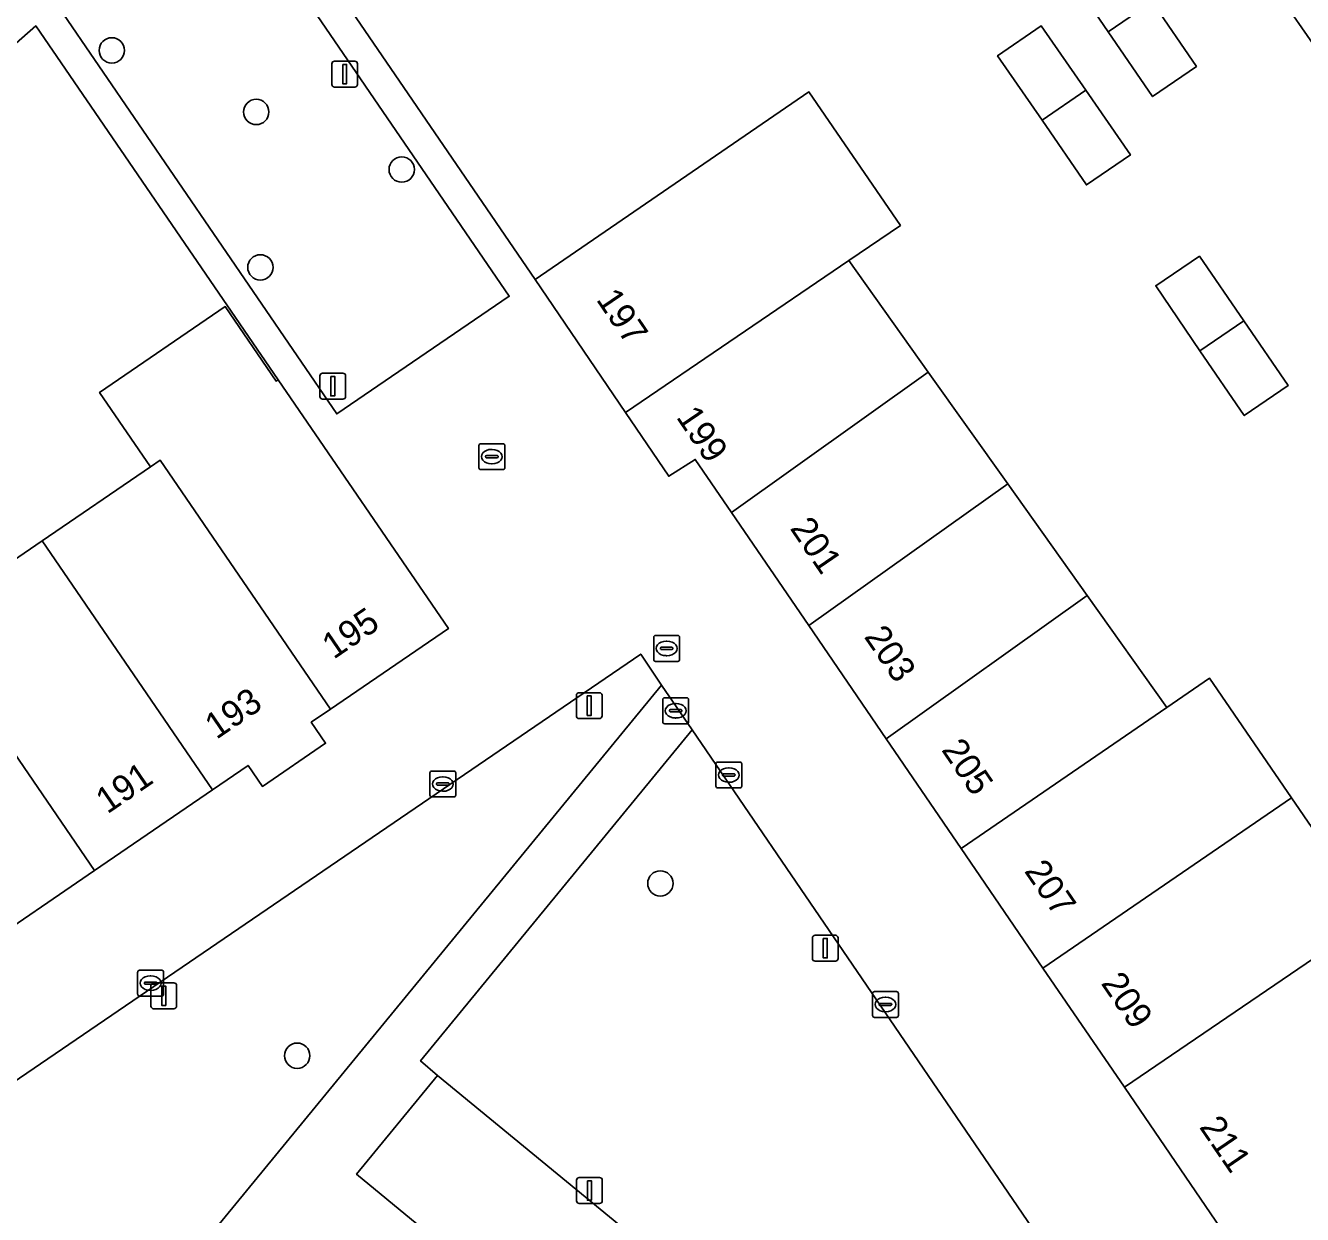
# Model space of a CAD drawing. Extents: x 155275 to 156265, y 382654 to 383635.
# Drawn here: x 155602.89 to 155652.2, y 383094.89 to 383140.81 of the extents above; entities that cross this region are included whole.
import ezdxf

# ---------------------------------------------------------------- set-up
doc = ezdxf.new("R2010")
doc.units = 0
for name, color, linetype in [('IMGEO_Boom', 7, 'Continuous'), ('IMGEO_Erf', 7, 'Continuous'), ('IMGEO_Groenvoorziening', 7, 'Continuous'), ('IMGEO_Kolk', 7, 'Continuous'), ('IMGEO_Lichtmast', 7, 'Continuous'), ('IMGEO_Pand', 7, 'Continuous'), ('IMGEO_Pand_nummerreeks', 7, 'Continuous'), ('IMGEO_Parkeervlak_open', 7, 'Continuous'), ('IMGEO_Rioolput', 7, 'Continuous'), ('IMGEO_Voetpad_open', 7, 'Continuous')]:
    doc.layers.add(name, color=color, linetype=linetype)

msp = doc.modelspace()

# ---------------------------------------------------------------- linework, layer by layer
at = {"layer": 'IMGEO_Boom'}
for centre in [(155606.223, 383139.846), (155611.802, 383137.468), (155617.42, 383135.244), (155611.962, 383131.466), (155627.407, 383107.675), (155613.382, 383101.022)]:
    msp.add_circle(centre, 0.489, dxfattribs=at)
at = {"layer": 'IMGEO_Erf'}
for points in [[(155613.622, 383144.086), (155622.569, 383130.992), (155633.145, 383138.242), (155636.677, 383133.086), (155634.682, 383131.728), (155637.753, 383127.415), (155640.823, 383123.101), (155643.894, 383118.788), (155646.964, 383114.474), (155648.614, 383115.605), (155651.782, 383110.984), (155654.95, 383106.363)], [(155652.709, 383139.958), (155649.956, 383143.939)], [(155598.981, 383117.795), (155603.537, 383120.907), (155607.719, 383123.763), (155605.754, 383126.64), (155610.605, 383129.953), (155612.57, 383127.076), (155612.643, 383127.126), (155603.288, 383140.791), (155600.896, 383138.695)]]:
    msp.add_lwpolyline(points, dxfattribs=at)
for points in [[(155648.111, 383139.229), (155646.416, 383138.061), (155644.705, 383140.563), (155643, 383143.056), (155644.685, 383144.22), (155646.398, 383141.725)], [(155643.864, 383134.653), (155642.149, 383137.146), (155640.433, 383139.639), (155642.11, 383140.796), (155643.833, 383138.305), (155645.559, 383135.812)], [(155651.646, 383126.903), (155649.953, 383125.744), (155648.245, 383128.249), (155646.537, 383130.754), (155648.227, 383131.897), (155649.935, 383129.402)]]:
    msp.add_lwpolyline(points, close=True, dxfattribs=at)
at = {"layer": 'IMGEO_Groenvoorziening'}
for points in [[(155610.441, 383146.625), (155604.19, 383141.494), (155614.913, 383125.805), (155621.572, 383130.348)], [(155627.457, 383115.333), (155626.648, 383116.53), (155587.934, 383090.116), (155599.152, 383080.871)], [(155618.803, 383100.253), (155639.804, 383082.99), (155636.678, 383079.135), (155638.675, 383077.49), (155646.675, 383087.184), (155628.64, 383113.6), (155618.147, 383100.817)]]:
    msp.add_lwpolyline(points, close=True, dxfattribs=at)
at = {"layer": 'IMGEO_Kolk'}
for p, q in [((155620.4, 383123.73), (155620.4, 383124.582)), ((155620.475, 383124.656), (155621.327, 383124.656)), ((155620.888, 383124.436), (155620.913, 383124.436)), ((155621.401, 383124.582), (155621.401, 383123.73)), ((155620.659, 383124.15), (155620.659, 383124.162)), ((155621.097, 383124.113), (155620.699, 383124.113)), ((155620.702, 383124.199), (155621.1, 383124.199)), ((155620.911, 383123.876), (155620.886, 383123.876)), ((155621.143, 383124.162), (155621.143, 383124.15)), ((155621.327, 383123.656), (155620.475, 383123.656)), ((155618.506, 383111.088), (155618.506, 383111.94)), ((155618.581, 383112.014), (155619.433, 383112.014)), ((155619.507, 383111.94), (155619.507, 383111.088)), ((155629.55, 383111.435), (155629.55, 383112.287)), ((155629.625, 383112.361), (155630.477, 383112.361)), ((155629.852, 383111.904), (155630.25, 383111.904)), ((155630.038, 383112.141), (155630.063, 383112.141)), ((155630.551, 383112.287), (155630.551, 383111.435)), ((155618.765, 383111.508), (155618.765, 383111.52)), ((155619.203, 383111.471), (155618.805, 383111.471)), ((155618.808, 383111.557), (155619.206, 383111.557)), ((155618.994, 383111.794), (155619.019, 383111.794)), ((155619.249, 383111.52), (155619.249, 383111.508)), ((155629.809, 383111.855), (155629.809, 383111.867)), ((155630.247, 383111.818), (155629.849, 383111.818)), ((155630.061, 383111.581), (155630.036, 383111.581)), ((155630.293, 383111.867), (155630.293, 383111.855)), ((155619.433, 383111.014), (155618.581, 383111.014)), ((155619.017, 383111.234), (155618.992, 383111.234)), ((155630.477, 383111.361), (155629.625, 383111.361)), ((155607.222, 383103.397), (155607.222, 383104.249)), ((155607.297, 383104.323), (155608.149, 383104.323)), ((155607.71, 383104.103), (155607.735, 383104.103)), ((155608.223, 383104.249), (155608.223, 383103.397)), ((155607.481, 383103.817), (155607.481, 383103.829)), ((155607.919, 383103.78), (155607.521, 383103.78)), ((155607.524, 383103.866), (155607.922, 383103.866)), ((155607.733, 383103.543), (155607.708, 383103.543)), ((155607.965, 383103.829), (155607.965, 383103.817)), ((155608.149, 383103.323), (155607.297, 383103.323)), ((155635.6, 383102.574), (155635.6, 383103.426)), ((155635.675, 383103.5), (155636.527, 383103.5)), ((155635.902, 383103.043), (155636.3, 383103.043)), ((155636.088, 383103.28), (155636.113, 383103.28)), ((155636.601, 383103.426), (155636.601, 383102.574)), ((155635.859, 383102.994), (155635.859, 383103.006)), ((155636.297, 383102.957), (155635.899, 383102.957)), ((155636.111, 383102.72), (155636.086, 383102.72)), ((155636.343, 383103.006), (155636.343, 383102.994)), ((155636.527, 383102.5), (155635.675, 383102.5))]:
    msp.add_line(p, q, dxfattribs=at)
for points in [[(155620.4, 383123.73), (155620.4, 383124.582)], [(155620.475, 383124.656), (155621.327, 383124.656)], [(155621.401, 383124.582), (155621.401, 383123.73)], [(155621.327, 383123.656), (155620.475, 383123.656)], [(155618.506, 383111.088), (155618.506, 383111.94)], [(155618.581, 383112.014), (155619.433, 383112.014)], [(155619.507, 383111.94), (155619.507, 383111.088)], [(155629.55, 383111.435), (155629.55, 383112.287)], [(155629.625, 383112.361), (155630.477, 383112.361)], [(155630.551, 383112.287), (155630.551, 383111.435)], [(155619.433, 383111.014), (155618.581, 383111.014)], [(155630.477, 383111.361), (155629.625, 383111.361)], [(155607.222, 383103.397), (155607.222, 383104.249)], [(155607.297, 383104.323), (155608.149, 383104.323)], [(155608.223, 383104.249), (155608.223, 383103.397)], [(155608.149, 383103.323), (155607.297, 383103.323)], [(155635.6, 383102.574), (155635.6, 383103.426)], [(155635.675, 383103.5), (155636.527, 383103.5)], [(155636.601, 383103.426), (155636.601, 383102.574)], [(155636.527, 383102.5), (155635.675, 383102.5)]]:
    msp.add_lwpolyline(points, dxfattribs=at)
for centre, radius, start, end in [((155620.477, 383124.58), 0.0765, 91.552, 178.448), ((155620.477, 383124.58), 0.0765, 91.552, 178.448), ((155621.325, 383124.58), 0.0765, 1.552, 88.448), ((155621.325, 383124.58), 0.0765, 1.552, 88.448), ((155620.477, 383123.732), 0.0765, 181.552, 268.448), ((155620.477, 383123.732), 0.0765, 181.552, 268.448), ((155620.699, 383124.159), 0.0403, 85.8775, 175.7526), ((155620.696, 383124.149), 0.0366, 178.938, 274.7102), ((155621.1, 383124.156), 0.043, 264.8664, 352.4533), ((155621.104, 383124.161), 0.0386, 1.7309, 96.639), ((155621.325, 383123.732), 0.0765, 271.552, 358.448), ((155621.325, 383123.732), 0.0765, 271.552, 358.448), ((155618.583, 383111.938), 0.0765, 91.552, 178.448), ((155618.583, 383111.938), 0.0765, 91.552, 178.448), ((155619.431, 383111.938), 0.0765, 1.552, 88.448), ((155619.431, 383111.938), 0.0765, 1.552, 88.448), ((155629.627, 383112.285), 0.0765, 91.552, 178.448), ((155629.627, 383112.285), 0.0765, 91.552, 178.448), ((155629.849, 383111.864), 0.0403, 85.8775, 175.7526), ((155630.254, 383111.866), 0.0386, 1.7309, 96.639), ((155630.475, 383112.285), 0.0765, 1.552, 88.448), ((155630.475, 383112.285), 0.0765, 1.552, 88.448), ((155618.805, 383111.517), 0.0403, 85.8775, 175.7526), ((155618.802, 383111.507), 0.0366, 178.938, 274.7102), ((155619.206, 383111.514), 0.043, 264.8664, 352.4533), ((155619.21, 383111.519), 0.0386, 1.7309, 96.639), ((155629.627, 383111.437), 0.0765, 181.552, 268.448), ((155629.627, 383111.437), 0.0765, 181.552, 268.448), ((155629.846, 383111.854), 0.0366, 178.938, 274.7102), ((155630.25, 383111.861), 0.043, 264.8664, 352.4533), ((155630.475, 383111.437), 0.0765, 271.552, 358.448), ((155630.475, 383111.437), 0.0765, 271.552, 358.448), ((155618.583, 383111.09), 0.0765, 181.552, 268.448), ((155618.583, 383111.09), 0.0765, 181.552, 268.448), ((155619.431, 383111.09), 0.0765, 271.552, 358.448), ((155619.431, 383111.09), 0.0765, 271.552, 358.448), ((155607.299, 383104.247), 0.0765, 91.552, 178.448), ((155607.299, 383104.247), 0.0765, 91.552, 178.448), ((155608.147, 383104.247), 0.0765, 1.552, 88.448), ((155608.147, 383104.247), 0.0765, 1.552, 88.448), ((155607.521, 383103.826), 0.0403, 85.8775, 175.7526), ((155607.518, 383103.816), 0.0366, 178.938, 274.7102), ((155607.922, 383103.823), 0.043, 264.8664, 352.4533), ((155607.926, 383103.828), 0.0386, 1.7309, 96.639), ((155607.299, 383103.399), 0.0765, 181.552, 268.448), ((155607.299, 383103.399), 0.0765, 181.552, 268.448), ((155608.147, 383103.399), 0.0765, 271.552, 358.448), ((155608.147, 383103.399), 0.0765, 271.552, 358.448), ((155635.677, 383103.424), 0.0765, 91.552, 178.448), ((155635.677, 383103.424), 0.0765, 91.552, 178.448), ((155635.899, 383103.003), 0.0403, 85.8775, 175.7526), ((155636.304, 383103.005), 0.0386, 1.7309, 96.639), ((155636.525, 383103.424), 0.0765, 1.552, 88.448), ((155636.525, 383103.424), 0.0765, 1.552, 88.448), ((155635.677, 383102.576), 0.0765, 181.552, 268.448), ((155635.677, 383102.576), 0.0765, 181.552, 268.448), ((155635.896, 383102.993), 0.0366, 178.938, 274.7102), ((155636.3, 383103), 0.043, 264.8664, 352.4533), ((155636.525, 383102.576), 0.0765, 271.552, 358.448), ((155636.525, 383102.576), 0.0765, 271.552, 358.448)]:
    msp.add_arc(centre, radius, start, end, dxfattribs=at)
for centre, major_axis, ratio, start_param, end_param in [((155620.887, 383124.156), (-0.387, 0.002), 0.722429, 4.712389, 7.853982), ((155620.912, 383124.156), (-0.39, 0.002), 0.717154, 1.570796, 4.712389), ((155630.037, 383111.861), (-0.387, 0.002), 0.722429, 4.712389, 7.853982), ((155630.062, 383111.861), (-0.39, 0.002), 0.717154, 1.570796, 4.712389), ((155618.993, 383111.514), (-0.387, 0.002), 0.722429, 4.712389, 7.853982), ((155619.018, 383111.514), (-0.39, 0.002), 0.717154, 1.570796, 4.712389), ((155607.709, 383103.823), (-0.387, 0.002), 0.722429, 4.712389, 7.853982), ((155607.734, 383103.823), (-0.39, 0.002), 0.717154, 1.570796, 4.712389), ((155636.087, 383103), (-0.387, 0.002), 0.722429, 4.712389, 7.853982), ((155636.112, 383103), (-0.39, 0.002), 0.717154, 1.570796, 4.712389)]:
    msp.add_ellipse(centre, major_axis=major_axis, ratio=ratio, start_param=start_param, end_param=end_param, dxfattribs=at)
at = {"layer": 'IMGEO_Lichtmast'}
for p, q in [((155614.721, 383138.53), (155614.721, 383139.33)), ((155614.721, 383139.33), (155614.721, 383138.53)), ((155614.821, 383139.43), (155615.611, 383139.43)), ((155615.611, 383139.43), (155614.821, 383139.43)), ((155615.711, 383139.33), (155615.711, 383138.53)), ((155615.711, 383138.53), (155615.711, 383139.33)), ((155615.611, 383138.43), (155614.821, 383138.43)), ((155614.821, 383138.43), (155615.611, 383138.43)), ((155614.261, 383126.478), (155614.261, 383127.278)), ((155614.261, 383127.278), (155614.261, 383126.478)), ((155614.361, 383127.378), (155615.151, 383127.378)), ((155615.151, 383127.378), (155614.361, 383127.378)), ((155615.251, 383127.278), (155615.251, 383126.478)), ((155615.251, 383126.478), (155615.251, 383127.278)), ((155615.151, 383126.378), (155614.361, 383126.378)), ((155614.361, 383126.378), (155615.151, 383126.378)), ((155624.167, 383114.141), (155624.167, 383114.941)), ((155624.167, 383114.941), (155624.167, 383114.141)), ((155624.267, 383115.041), (155625.057, 383115.041)), ((155625.057, 383115.041), (155624.267, 383115.041)), ((155625.157, 383114.941), (155625.157, 383114.141)), ((155625.157, 383114.141), (155625.157, 383114.941)), ((155625.057, 383114.041), (155624.267, 383114.041)), ((155624.267, 383114.041), (155625.057, 383114.041)), ((155633.28, 383104.773), (155633.28, 383105.573)), ((155633.28, 383105.573), (155633.28, 383104.773)), ((155633.38, 383105.673), (155634.17, 383105.673)), ((155634.17, 383105.673), (155633.38, 383105.673)), ((155634.27, 383105.573), (155634.27, 383104.773)), ((155634.27, 383104.773), (155634.27, 383105.573)), ((155634.17, 383104.673), (155633.38, 383104.673)), ((155633.38, 383104.673), (155634.17, 383104.673)), ((155607.734, 383102.936), (155607.734, 383103.736)), ((155607.734, 383103.736), (155607.734, 383102.936)), ((155607.834, 383103.836), (155608.624, 383103.836)), ((155608.624, 383103.836), (155607.834, 383103.836)), ((155608.724, 383103.736), (155608.724, 383102.936)), ((155608.724, 383102.936), (155608.724, 383103.736)), ((155608.624, 383102.836), (155607.834, 383102.836)), ((155607.834, 383102.836), (155608.624, 383102.836)), ((155624.172, 383095.415), (155624.172, 383096.215)), ((155624.172, 383096.215), (155624.172, 383095.415)), ((155624.272, 383096.315), (155625.062, 383096.315)), ((155625.062, 383096.315), (155624.272, 383096.315)), ((155625.162, 383096.215), (155625.162, 383095.415)), ((155625.162, 383095.415), (155625.162, 383096.215)), ((155625.062, 383095.315), (155624.272, 383095.315)), ((155624.272, 383095.315), (155625.062, 383095.315))]:
    msp.add_line(p, q, dxfattribs=at)
for points in [[(155615.141, 383139.305), (155615.291, 383139.305), (155615.291, 383138.555), (155615.141, 383138.555), (155615.141, 383139.305)], [(155614.681, 383127.253), (155614.831, 383127.253), (155614.831, 383126.503), (155614.681, 383126.503), (155614.681, 383127.253)], [(155624.587, 383114.916), (155624.737, 383114.916), (155624.737, 383114.166), (155624.587, 383114.166), (155624.587, 383114.916)], [(155633.7, 383105.548), (155633.85, 383105.548), (155633.85, 383104.798), (155633.7, 383104.798), (155633.7, 383105.548)], [(155608.154, 383103.711), (155608.304, 383103.711), (155608.304, 383102.961), (155608.154, 383102.961), (155608.154, 383103.711)], [(155624.592, 383096.19), (155624.742, 383096.19), (155624.742, 383095.44), (155624.592, 383095.44), (155624.592, 383096.19)]]:
    msp.add_lwpolyline(points, dxfattribs=at)
for centre, start, end in [((155614.821, 383139.33), 90, 180), ((155614.821, 383139.33), 90, 180), ((155615.611, 383139.33), 0, 90), ((155615.611, 383139.33), 360, 90), ((155614.821, 383138.53), 180, 270), ((155614.821, 383138.53), 180, 270), ((155615.611, 383138.53), 270, 0), ((155615.611, 383138.53), 270, 0), ((155614.361, 383127.278), 90, 180), ((155614.361, 383127.278), 90, 180), ((155615.151, 383127.278), 0, 90), ((155615.151, 383127.278), 360, 90), ((155614.361, 383126.478), 180, 270), ((155614.361, 383126.478), 180, 270), ((155615.151, 383126.478), 270, 0), ((155615.151, 383126.478), 270, 0), ((155624.267, 383114.941), 90, 180), ((155624.267, 383114.941), 90, 180), ((155625.057, 383114.941), 0, 90), ((155625.057, 383114.941), 360, 90), ((155624.267, 383114.141), 180, 270), ((155624.267, 383114.141), 180, 270), ((155625.057, 383114.141), 270, 0), ((155625.057, 383114.141), 270, 0), ((155633.38, 383105.573), 90, 180), ((155633.38, 383105.573), 90, 180), ((155634.17, 383105.573), 0, 90), ((155634.17, 383105.573), 360, 90), ((155633.38, 383104.773), 180, 270), ((155633.38, 383104.773), 180, 270), ((155634.17, 383104.773), 270, 0), ((155634.17, 383104.773), 270, 0), ((155607.834, 383103.736), 90, 180), ((155607.834, 383103.736), 90, 180), ((155608.624, 383103.736), 0, 90), ((155608.624, 383103.736), 360, 90), ((155607.834, 383102.936), 180, 270), ((155607.834, 383102.936), 180, 270), ((155608.624, 383102.936), 270, 0), ((155608.624, 383102.936), 270, 0), ((155624.272, 383096.215), 90, 180), ((155624.272, 383096.215), 90, 180), ((155625.062, 383096.215), 0, 90), ((155625.062, 383096.215), 360, 90), ((155624.272, 383095.415), 180, 270), ((155624.272, 383095.415), 180, 270), ((155625.062, 383095.415), 270, 0), ((155625.062, 383095.415), 270, 0)]:
    msp.add_arc(centre, 0.1, start, end, dxfattribs=at)
at = {"layer": 'IMGEO_Pand'}
for points in [[(155663.796, 383148.134), (155659.731, 383145.341), (155657.299, 383148.88), (155649.956, 383143.939), (155652.709, 383139.958), (155654.692, 383141.305), (155658.093, 383136.285), (155663.41, 383139.956), (155667.475, 383142.763)], [(155644.685, 383144.22), (155643, 383143.056), (155644.705, 383140.563), (155646.398, 383141.725)], [(155646.398, 383141.725), (155644.705, 383140.563), (155646.416, 383138.061), (155648.111, 383139.229)], [(155640.433, 383139.639), (155642.149, 383137.146), (155643.833, 383138.305), (155642.11, 383140.796)], [(155634.682, 383131.728), (155636.677, 383133.086), (155633.145, 383138.242), (155622.569, 383130.992), (155626.06, 383125.859)], [(155643.833, 383138.305), (155642.149, 383137.146), (155643.864, 383134.653), (155645.559, 383135.812)], [(155637.753, 383127.415), (155634.682, 383131.728), (155626.06, 383125.859), (155627.731, 383123.402), (155628.752, 383124.05), (155630.151, 383122.004)], [(155646.537, 383130.754), (155648.245, 383128.249), (155649.935, 383129.402), (155648.227, 383131.897)], [(155612.643, 383127.126), (155612.57, 383127.076), (155610.605, 383129.953), (155605.754, 383126.64), (155607.719, 383123.763), (155608.094, 383124.019), (155614.665, 383114.405), (155619.22, 383117.518)], [(155649.935, 383129.402), (155648.245, 383128.249), (155649.953, 383125.744), (155651.646, 383126.903)], [(155640.823, 383123.101), (155637.753, 383127.415), (155630.151, 383122.004), (155633.14, 383117.632)], [(155608.094, 383124.019), (155607.719, 383123.763), (155603.537, 383120.907), (155610.109, 383111.291), (155611.486, 383112.232), (155612.041, 383111.419), (155614.481, 383113.086), (155613.925, 383113.899), (155614.665, 383114.405)], [(155643.894, 383118.788), (155640.823, 383123.101), (155633.14, 383117.632), (155636.128, 383113.26)], [(155603.537, 383120.907), (155598.981, 383117.795), (155605.554, 383108.178), (155610.109, 383111.291)], [(155646.964, 383114.474), (155643.894, 383118.788), (155636.128, 383113.26), (155639.021, 383109.029)], [(155598.981, 383117.795), (155594.424, 383114.683), (155600.999, 383105.064), (155605.554, 383108.178)], [(155651.782, 383110.984), (155648.614, 383115.605), (155646.964, 383114.474), (155639.021, 383109.029), (155642.183, 383104.403)], [(155654.95, 383106.363), (155651.782, 383110.984), (155642.183, 383104.403), (155645.327, 383099.804), (155652.949, 383104.999)], [(155656.736, 383099.483), (155652.949, 383104.999), (155645.327, 383099.804), (155650.628, 383092.05)]]:
    msp.add_lwpolyline(points, close=True, dxfattribs=at)
at = {"layer": 'IMGEO_Parkeervlak_open'}
msp.add_lwpolyline([(155618.803, 383100.253), (155615.678, 383096.443), (155636.678, 383079.135), (155639.804, 383082.99)], close=True, dxfattribs=at)
at = {"layer": 'IMGEO_Rioolput'}
for p, q in [((155627.15, 383116.324), (155627.15, 383117.176)), ((155627.225, 383117.25), (155628.077, 383117.25)), ((155627.638, 383117.03), (155627.663, 383117.03)), ((155628.151, 383117.176), (155628.151, 383116.324)), ((155627.409, 383116.744), (155627.409, 383116.756)), ((155627.847, 383116.707), (155627.449, 383116.707)), ((155627.452, 383116.793), (155627.85, 383116.793)), ((155627.661, 383116.47), (155627.636, 383116.47)), ((155627.893, 383116.756), (155627.893, 383116.744)), ((155628.077, 383116.25), (155627.225, 383116.25)), ((155627.499, 383113.917), (155627.499, 383114.769)), ((155627.574, 383114.843), (155628.426, 383114.843)), ((155627.801, 383114.386), (155628.199, 383114.386)), ((155627.987, 383114.623), (155628.012, 383114.623)), ((155628.5, 383114.769), (155628.5, 383113.917)), ((155627.758, 383114.337), (155627.758, 383114.349)), ((155628.196, 383114.3), (155627.798, 383114.3)), ((155628.01, 383114.063), (155627.985, 383114.063)), ((155628.242, 383114.349), (155628.242, 383114.337)), ((155628.426, 383113.843), (155627.574, 383113.843))]:
    msp.add_line(p, q, dxfattribs=at)
for points in [[(155627.15, 383116.324), (155627.15, 383117.176)], [(155627.225, 383117.25), (155628.077, 383117.25)], [(155628.151, 383117.176), (155628.151, 383116.324)], [(155628.077, 383116.25), (155627.225, 383116.25)], [(155627.499, 383113.917), (155627.499, 383114.769)], [(155627.574, 383114.843), (155628.426, 383114.843)], [(155628.5, 383114.769), (155628.5, 383113.917)], [(155628.426, 383113.843), (155627.574, 383113.843)]]:
    msp.add_lwpolyline(points, dxfattribs=at)
for centre, radius, start, end in [((155627.227, 383117.174), 0.0765, 91.552, 178.448), ((155627.227, 383117.174), 0.0765, 91.552, 178.448), ((155628.075, 383117.174), 0.0765, 1.552, 88.448), ((155628.075, 383117.174), 0.0765, 1.552, 88.448), ((155627.449, 383116.753), 0.0403, 85.8775, 175.7526), ((155627.446, 383116.743), 0.0366, 178.938, 274.7102), ((155627.85, 383116.75), 0.043, 264.8664, 352.4533), ((155627.854, 383116.755), 0.0386, 1.7309, 96.639), ((155627.227, 383116.326), 0.0765, 181.552, 268.448), ((155627.227, 383116.326), 0.0765, 181.552, 268.448), ((155628.075, 383116.326), 0.0765, 271.552, 358.448), ((155628.075, 383116.326), 0.0765, 271.552, 358.448), ((155627.576, 383114.767), 0.0765, 91.552, 178.448), ((155627.576, 383114.767), 0.0765, 91.552, 178.448), ((155627.798, 383114.346), 0.0403, 85.8775, 175.7526), ((155628.203, 383114.348), 0.0386, 1.7309, 96.639), ((155628.424, 383114.767), 0.0765, 1.552, 88.448), ((155628.424, 383114.767), 0.0765, 1.552, 88.448), ((155627.576, 383113.919), 0.0765, 181.552, 268.448), ((155627.576, 383113.919), 0.0765, 181.552, 268.448), ((155627.795, 383114.336), 0.0366, 178.938, 274.7102), ((155628.199, 383114.343), 0.043, 264.8664, 352.4533), ((155628.424, 383113.919), 0.0765, 271.552, 358.448), ((155628.424, 383113.919), 0.0765, 271.552, 358.448)]:
    msp.add_arc(centre, radius, start, end, dxfattribs=at)
for centre, major_axis, ratio, start_param, end_param in [((155627.637, 383116.75), (-0.387, 0.002), 0.722429, 4.712389, 7.853982), ((155627.662, 383116.75), (-0.39, 0.002), 0.717154, 1.570796, 4.712389), ((155627.986, 383114.343), (-0.387, 0.002), 0.722429, 4.712389, 7.853982), ((155628.011, 383114.343), (-0.39, 0.002), 0.717154, 1.570796, 4.712389)]:
    msp.add_ellipse(centre, major_axis=major_axis, ratio=ratio, start_param=start_param, end_param=end_param, dxfattribs=at)
at = {"layer": 'IMGEO_Voetpad_open'}
for points in [[(155604.19, 383141.494), (155610.441, 383146.625), (155621.572, 383130.348), (155614.913, 383125.805)], [(155614.296, 383089.82), (155616.197, 383088.258), (155632.944, 383074.465), (155634.878, 383072.896), (155638.675, 383077.49), (155636.678, 383079.135), (155615.678, 383096.443), (155618.803, 383100.253), (155618.147, 383100.817), (155628.64, 383113.6), (155627.457, 383115.333), (155599.152, 383080.871), (155587.934, 383090.116), (155586.233, 383088.948), (155597.889, 383079.341), (155621.193, 383060.176), (155623.114, 383058.577), (155626.96, 383063.247), (155625.049, 383064.801), (155608.253, 383078.587), (155606.358, 383080.183)]]:
    msp.add_lwpolyline(points, close=True, dxfattribs=at)
for points in [[(155587.934, 383090.116), (155626.648, 383116.53), (155627.457, 383115.333), (155628.64, 383113.6), (155646.675, 383087.184), (155650.628, 383092.05), (155645.327, 383099.804), (155642.183, 383104.403), (155639.021, 383109.029), (155636.128, 383113.26), (155633.14, 383117.632), (155630.151, 383122.004), (155628.752, 383124.05), (155627.731, 383123.402), (155626.06, 383125.859), (155622.569, 383130.992), (155613.622, 383144.086)], [(155600.896, 383138.695), (155603.288, 383140.791), (155612.643, 383127.126), (155619.22, 383117.518), (155614.665, 383114.405), (155613.925, 383113.899), (155614.481, 383113.086), (155612.041, 383111.419), (155611.486, 383112.232), (155610.109, 383111.291), (155605.554, 383108.178), (155600.999, 383105.064)]]:
    msp.add_lwpolyline(points, dxfattribs=at)

# ---------------------------------------------------------------- texts
at = {"layer": 'IMGEO_Pand_nummerreeks'}
for s, rotation, p in [('197', 304.2226, (155624.906, 383130.223)), ('199', 304.2226, (155627.994, 383125.683)), ('201', 304.3601, (155632.389, 383121.388)), ('195', 34.3545, (155614.791, 383116.308)), ('203', 304.3601, (155635.25, 383117.203)), ('193', 34.3545, (155610.264, 383113.214)), ('205', 304.3601, (155638.238, 383112.832)), ('191', 34.3545, (155606.051, 383110.335)), ('207', 304.3601, (155641.437, 383108.153)), ('209', 304.3601, (155644.4, 383103.817)), ('211', 304.3601, (155648.196, 383098.265))]:
    msp.add_text(s, height=1, rotation=rotation, dxfattribs=at).set_placement(p)

doc.saveas('drawing.dxf')
